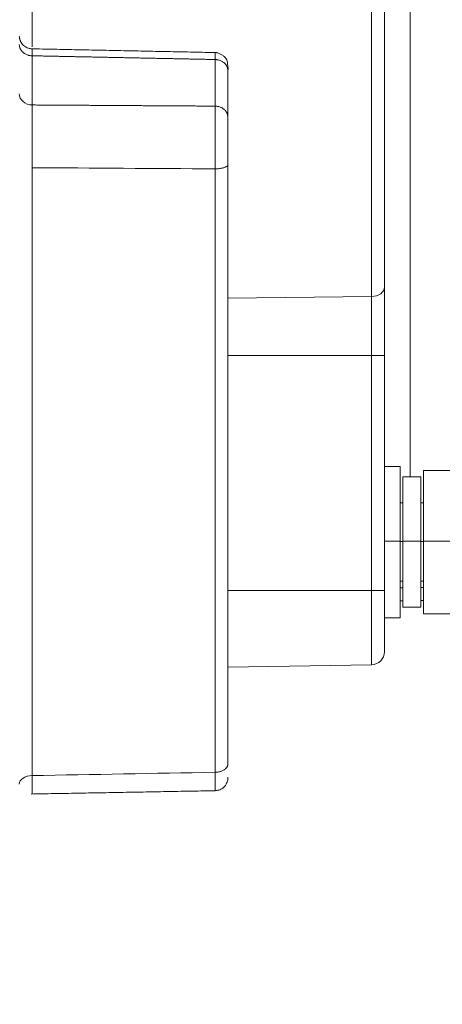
# Model space of a CAD drawing. Header units: millimetres. Extents: x 5437 to 18441, y -4466 to 3128.
# Tile 426 of 497: x 13771 to 13787, y 762 to 800. Entities that reach past the tile are written whole.
import ezdxf

# ---------------------------------------------------------------- set-up
doc = ezdxf.new("R2010")
doc.units = ezdxf.units.MM
doc.layers.add('1', color=7, linetype='Continuous', true_color=0xffffff)
doc.dimstyles.get("Standard").update_dxf_attribs({"dimtxt": 0.18, "dimasz": 0.18, "dimexe": 0.18, "dimexo": 0.0625, "dimgap": 0.09, "dimtad": 0, "dimtih": 1, "dimtoh": 1, "dimdec": 4, "dimzin": 0, "dimdsep": 46, "dimtxsty": 'Standard', "dimcen": 0.09, "dimadec": 0, "dimazin": 0, "dimtfac": 1, "dimtdec": 4, "dimtofl": 0, "dimtmove": 0, "dimatfit": 3, "dimfxl": 1, "dimtolj": 1, "dimtzin": 0, "dimarcsym": 0})

# ---------------------------------------------------------------- blocks, each defined once
blk = doc.blocks.new('*D2')
at = {"color": 0, "lineweight": -2, "transparency": 16777216}
for p, q in [((13342.585, 254.075), (13342.585, 1268.862)), ((13822.085, 1032.127), (13822.085, 1268.862))]:
    blk.add_line(p, q, dxfattribs=at)
at = {"color": 0, "lineweight": 0, "transparency": 16777216}
for p, q in [((13422.585, 1268.682), (13482.245, 1268.682)), ((13742.085, 1268.682), (13682.425, 1268.682))]:
    blk.add_line(p, q, dxfattribs=at)
at = {"color": 0, "lineweight": 20, "transparency": 16777216}
for points in [[(13422.585, 1282.015), (13422.585, 1255.349), (13342.585, 1268.682)], [(13742.085, 1282.015), (13742.085, 1255.349), (13822.085, 1268.682)]]:
    blk.add_solid(points, dxfattribs=at)
at = {"layer": 'Defpoints', "color": 0, "lineweight": 20, "transparency": 16777216}
for p in [(13822.085, 1268.682), (13822.085, 1032.064), (13342.585, 254.013)]:
    blk.add_point(p, dxfattribs=at)
at = {"color": 0, "lineweight": 20, "transparency": 16777216, "insert": (13582.335, 1268.682), "char_height": 80, "attachment_point": 5}
blk.add_mtext('\\A1;480', dxfattribs=at)
blk = doc.blocks.new('*D3')
at = {"color": 0, "lineweight": -2, "transparency": 16777216}
for p, q in [((13674.147, 1169.564), (14135.36, 1169.564)), ((13833.147, -580.436), (14135.36, -580.436))]:
    blk.add_line(p, q, dxfattribs=at)
at = {"color": 0, "lineweight": 0, "transparency": 16777216}
for p, q in [((14135.18, 1089.564), (14135.18, 421.321)), ((14135.18, -500.436), (14135.18, 167.808))]:
    blk.add_line(p, q, dxfattribs=at)
at = {"color": 0, "lineweight": 20, "transparency": 16777216}
for points in [[(14121.847, 1089.564), (14148.514, 1089.564), (14135.18, 1169.564)], [(14121.847, -500.436), (14148.514, -500.436), (14135.18, -580.436)]]:
    blk.add_solid(points, dxfattribs=at)
at = {"layer": 'Defpoints', "color": 0, "lineweight": 20, "transparency": 16777216}
for p in [(13674.085, 1169.564), (13833.085, -580.436), (14135.18, -580.436)]:
    blk.add_point(p, dxfattribs=at)
at = {"color": 0, "lineweight": 20, "transparency": 16777216, "insert": (14135.18, 294.564), "char_height": 80, "attachment_point": 5, "rotation": 270}
blk.add_mtext('\\A1;1750', dxfattribs=at)

msp = doc.modelspace()

# ---------------------------------------------------------------- linework, layer by layer
at = {"layer": '1', "color": 0, "lineweight": 20}
for p, q in [((13771.07604, 819.56434), (13771.07604, 798.91774)), ((13784.09349, 789.33913), (13784.09349, 819.56434)), ((13784.58476, 819.56434), (13784.58476, 789.69803)), ((13785.56731, 819.56434), (13785.56731, 782.41821)), ((13771.07778, 798.57233), (13771.07778, 796.6851)), ((13778.09174, 796.64115), (13778.09174, 798.42828)), ((13778.58476, 797.99531), (13778.58476, 796.20818)), ((13778.58476, 794.40276), (13778.58476, 771.411)), ((13771.07778, 794.27997), (13771.07778, 770.96049)), ((13778.09174, 771.08789), (13778.09174, 794.23392)), ((13778.58489, 789.27004), (13784.09349, 789.33906)), ((13784.09349, 787.07876), (13784.09349, 789.33913)), ((13784.09349, 787.07876), (13778.58489, 787.07883)), ((13784.09349, 778.06434), (13784.09349, 787.07876)), ((13784.09349, 787.07876), (13784.58476, 787.07876)), ((13784.58476, 787.07876), (13784.58476, 778.06434)), ((13785.18476, 782.81809), (13784.58476, 782.81809)), ((13785.18476, 782.81809), (13785.18476, 779.95623)), ((13786.08476, 782.66809), (13786.08476, 779.95426)), ((13787.67196, 782.66809), (13786.08476, 782.66809)), ((13785.28476, 782.41809), (13785.28476, 779.95097)), ((13785.98476, 782.41809), (13785.28476, 782.41809)), ((13785.98476, 782.41809), (13785.98476, 779.95097)), ((13785.28476, 781.41809), (13785.18476, 781.41809)), ((13786.08476, 781.41809), (13785.98476, 781.41809)), ((13785.18476, 779.95623), (13784.58476, 779.95623)), ((13785.18476, 777.01809), (13785.18476, 779.95623)), ((13785.28476, 779.93782), (13785.18476, 779.93782)), ((13785.98476, 779.95097), (13785.28476, 779.95097)), ((13785.28476, 777.41809), (13785.28476, 779.95097)), ((13785.98476, 777.41809), (13785.98476, 779.95097)), ((13785.98476, 779.93782), (13786.08476, 779.93782)), ((13786.08476, 779.95426), (13787.67196, 779.95426)), ((13786.08476, 777.16809), (13786.08476, 779.95426)), ((13778.58489, 778.06419), (13784.09349, 778.06434)), ((13784.09349, 778.06434), (13784.58476, 778.06434)), ((13784.09349, 775.21286), (13784.09349, 778.06434)), ((13784.58476, 778.06434), (13784.58476, 775.71278)), ((13785.18476, 778.41809), (13785.28476, 778.41809)), ((13785.28475, 778.16214), (13785.18476, 778.16214)), ((13785.98476, 778.41809), (13786.08476, 778.41809)), ((13785.28476, 777.41809), (13785.98476, 777.41809)), ((13784.58476, 777.01809), (13785.18476, 777.01809)), ((13786.08476, 777.16809), (13787.67196, 777.16809)), ((13784.09349, 775.21286), (13778.58489, 775.1167))]:
    msp.add_line(p, q, dxfattribs=at)
msp.add_arc((13784.08476, 775.71278), 0.5, 271, 0, dxfattribs=at)
for centre, ratio, start_param, end_param in [((13771.08476, 797.11807), 0.8660254, 0, 1.55683369), ((13784.08476, 789.69803), 0.71791323, 1.58824962, 3.14159265), ((13771.08476, 770.63695), 0.64714684, 4.72635161, 6.28318531)]:
    msp.add_ellipse(centre, major_axis=(-0.5, 0), ratio=ratio, start_param=start_param, end_param=end_param, dxfattribs=at)
for points, degree, knots in [([(13771.07449, 798.83955), (13771.0248, 798.84088), (13770.92255, 798.85747), (13770.79717, 798.92314), (13770.71067, 799.00305), (13770.66333, 799.06666), (13770.63376, 799.12157), (13770.61619, 799.16291), (13770.60305, 799.20334), (13770.59415, 799.2405), (13770.58872, 799.27245), (13770.58459, 799.30904), (13770.58468, 799.31676), (13770.58475, 799.31655)], 3, [0, 0, 0, 0, 0.13909297, 0.30256008, 0.39540083, 0.48719239, 0.53114837, 0.57439926, 0.61922005, 0.66940676, 0.7294975, 0.80387466, 1, 1, 1, 1]), ([(13771.07864, 798.84027), (13771.07889, 798.8405), (13771.07905, 798.83669), (13771.07925, 798.82129), (13771.07928, 798.80941), (13771.07922, 798.77848), (13771.07913, 798.75943), (13771.07887, 798.7152), (13771.07869, 798.69002), (13771.07828, 798.63466), (13771.07804, 798.60447), (13771.07778, 798.57233)], 3, [0, 0, 0, 0, 0.19393315, 0.19393315, 0.39544986, 0.39544986, 0.59696657, 0.59696657, 0.79848329, 0.79848329, 1, 1, 1, 1]), ([(13778.09174, 798.42828), (13778.09233, 798.46039), (13778.0929, 798.49055), (13778.09397, 798.54586), (13778.09448, 798.57102), (13778.0954, 798.61522), (13778.09582, 798.63426), (13778.09654, 798.66519), (13778.09684, 798.67707), (13778.09724, 798.69081), (13778.09737, 798.69443), (13778.09746, 798.69566)], 3, [0, 0, 0, 0, 0.21057569, 0.21057569, 0.42115138, 0.42115138, 0.63172706, 0.63172706, 0.84230275, 0.84230275, 1, 1, 1, 1]), ([(13778.58476, 797.99531), (13778.5952, 798.11777), (13778.56572, 798.31881), (13778.53473, 798.44301), (13778.44266, 798.54289), (13778.4006, 798.57952), (13778.35366, 798.61293), (13778.28535, 798.65212), (13778.19641, 798.68532), (13778.12888, 798.69525), (13778.09502, 798.69535)], 3, [0, 0, 0, 0, 0.38181682, 0.66379558, 0.7092047, 0.74891735, 0.7866576, 0.82531653, 0.90943752, 1, 1, 1, 1]), ([(13771.07778, 796.6851), (13771.07776, 796.68148), (13771.07772, 796.67424), (13771.07766, 796.66309), (13771.0776, 796.65172), (13771.07755, 796.6401), (13771.0775, 796.62824), (13771.07746, 796.61613), (13771.07741, 796.60377), (13771.07737, 796.59117), (13771.07733, 796.57833), (13771.07729, 796.56524), (13771.07726, 796.5519), (13771.07722, 796.53832), (13771.07719, 796.52449), (13771.07716, 796.51042), (13771.07714, 796.4961), (13771.07711, 796.48155), (13771.07709, 796.46675), (13771.07707, 796.4517), (13771.07705, 796.43642), (13771.07703, 796.4209), (13771.07701, 796.40514), (13771.07699, 796.38915), (13771.07698, 796.37292), (13771.07697, 796.35645), (13771.07696, 796.33976), (13771.07694, 796.32283), (13771.07694, 796.30568), (13771.07693, 796.2883), (13771.07692, 796.2707), (13771.07691, 796.25288), (13771.07691, 796.23483), (13771.0769, 796.21657), (13771.0769, 796.1981), (13771.07689, 796.17942), (13771.07689, 796.16053), (13771.07689, 796.14143), (13771.07689, 796.12213), (13771.07689, 796.10263), (13771.07689, 796.08294), (13771.07688, 796.06305), (13771.07688, 796.04298), (13771.07688, 796.02272), (13771.07688, 796.00228), (13771.07689, 795.98166), (13771.07689, 795.96087), (13771.07689, 795.93991), (13771.07689, 795.91879), (13771.07689, 795.8975), (13771.07689, 795.87606), (13771.07689, 795.85446), (13771.07689, 795.83272), (13771.07689, 795.81083), (13771.07689, 795.7888), (13771.07689, 795.76664), (13771.07689, 795.74435), (13771.07689, 795.72194), (13771.07689, 795.6994), (13771.07689, 795.67675), (13771.07689, 795.65399), (13771.07689, 795.63113), (13771.07689, 795.60817), (13771.07689, 795.58511), (13771.07689, 795.56196), (13771.07689, 795.53873), (13771.07689, 795.51542), (13771.07689, 795.49203), (13771.07689, 795.46858), (13771.07689, 795.44506), (13771.07689, 795.42149), (13771.07689, 795.39786), (13771.07689, 795.37419), (13771.07689, 795.35047), (13771.07689, 795.32672), (13771.07689, 795.30294), (13771.07689, 795.27913), (13771.07688, 795.2553), (13771.07688, 795.23146), (13771.07688, 795.20761), (13771.07688, 795.18375), (13771.07689, 795.15989), (13771.07689, 795.13604), (13771.07689, 795.1122), (13771.07689, 795.08838), (13771.07689, 795.06457), (13771.07689, 795.0408), (13771.0769, 795.01705), (13771.0769, 794.99334), (13771.07691, 794.96968), (13771.07691, 794.94606), (13771.07692, 794.92249), (13771.07693, 794.89897), (13771.07694, 794.87552), (13771.07694, 794.85213), (13771.07696, 794.82881), (13771.07697, 794.80557), (13771.07698, 794.7824), (13771.07699, 794.75931), (13771.07701, 794.73632), (13771.07703, 794.71341), (13771.07705, 794.6906), (13771.07707, 794.66789), (13771.07709, 794.64528), (13771.07711, 794.62277), (13771.07714, 794.60038), (13771.07716, 794.5781), (13771.07719, 794.55594), (13771.07722, 794.5339), (13771.07726, 794.51199), (13771.07729, 794.4902), (13771.07733, 794.46854), (13771.07737, 794.44702), (13771.07741, 794.42563), (13771.07746, 794.40438), (13771.0775, 794.38328), (13771.07755, 794.36232), (13771.0776, 794.34151), (13771.07766, 794.32085), (13771.07772, 794.30033), (13771.07776, 794.28675), (13771.07778, 794.27997)], 3, [0, 0, 0, 0, 0.00775826, 0.01554642, 0.02336418, 0.03121125, 0.03908733, 0.0469921, 0.05492525, 0.06288644, 0.07087533, 0.07889157, 0.08693481, 0.09500467, 0.10310078, 0.11122276, 0.1193702, 0.12754271, 0.13573986, 0.14396124, 0.15220642, 0.16047495, 0.16876639, 0.17708028, 0.18541616, 0.19377354, 0.20215196, 0.21055091, 0.2189699, 0.22740843, 0.23586597, 0.24434201, 0.25283602, 0.26134746, 0.26987579, 0.27842046, 0.2869809, 0.29555657, 0.30414688, 0.31275126, 0.32136912, 0.32999989, 0.33864297, 0.34729776, 0.35596365, 0.36464003, 0.3733263, 0.38202184, 0.39072602, 0.39943823, 0.40815782, 0.41688418, 0.42561666, 0.43435463, 0.44309744, 0.45184447, 0.46059505, 0.46934855, 0.47810432, 0.48686172, 0.49562008, 0.50437878, 0.51313714, 0.52189454, 0.53065031, 0.53940382, 0.5481544, 0.55690143, 0.56564425, 0.57438222, 0.58311471, 0.59184107, 0.60056067, 0.60927289, 0.61797708, 0.62667262, 0.6353589, 0.6440353, 0.6527012, 0.661356, 0.66999909, 0.67862987, 0.68724775, 0.69585215, 0.70444247, 0.71301815, 0.72157862, 0.7301233, 0.73865164, 0.7471631, 0.75565713, 0.76413319, 0.77259075, 0.7810293, 0.78944831, 0.79784729, 0.80622573, 0.81458313, 0.82291903, 0.83123295, 0.83952442, 0.84779297, 0.85603818, 0.86425958, 0.87245677, 0.8806293, 0.88877677, 0.89689877, 0.90499492, 0.91306481, 0.92110808, 0.92912435, 0.93711328, 0.9450745, 0.95300768, 0.96091249, 0.9687886, 0.97663571, 0.98445351, 0.9922417, 1, 1, 1, 1]), ([(13778.58476, 796.20818), (13778.58476, 796.11847), (13778.58476, 796.0053), (13778.58476, 795.87274), (13778.58476, 795.57289), (13778.58476, 795.22633), (13778.58476, 795.04323), (13778.58476, 794.80339), (13778.58476, 794.57023), (13778.58476, 794.51347), (13778.58476, 794.45767), (13778.58476, 794.40276)], 5, [0, 0, 0, 0, 0, 0, 0.43036304, 0.43036304, 0.43036304, 0.8605009, 0.8605009, 0.8605009, 1, 1, 1, 1, 1, 1]), ([(13784.58476, 789.69803), (13784.58476, 789.43747), (13784.58476, 789.14245), (13784.58476, 788.81866), (13784.58476, 788.27965), (13784.58476, 787.70742), (13784.58476, 787.49883), (13784.58476, 787.2888), (13784.58476, 787.07876)], 5, [0, 0, 0, 0, 0, 0, 0.64055427, 0.64055427, 0.64055427, 1, 1, 1, 1, 1, 1]), ([(13771.07778, 770.96049), (13771.07776, 770.95502), (13771.07772, 770.94406), (13771.07766, 770.92779), (13771.0776, 770.9116), (13771.07755, 770.89551), (13771.0775, 770.87952), (13771.07746, 770.86364), (13771.07741, 770.84788), (13771.07737, 770.83223), (13771.07733, 770.8167), (13771.07729, 770.80129), (13771.07726, 770.78602), (13771.07722, 770.77088), (13771.07719, 770.75588), (13771.07716, 770.74102), (13771.07714, 770.72631), (13771.07711, 770.71175), (13771.07709, 770.69735), (13771.07707, 770.6831), (13771.07705, 770.66903), (13771.07703, 770.65512), (13771.07701, 770.64138), (13771.07699, 770.62783), (13771.07698, 770.61445), (13771.07697, 770.60127), (13771.07696, 770.58827), (13771.07694, 770.57547), (13771.07694, 770.56287), (13771.07693, 770.55047), (13771.07692, 770.53828), (13771.07691, 770.5263), (13771.07691, 770.51454), (13771.0769, 770.50299), (13771.0769, 770.49167), (13771.07689, 770.48058), (13771.07689, 770.46972), (13771.07689, 770.45909), (13771.07689, 770.4487), (13771.07689, 770.43855), (13771.07689, 770.42864), (13771.07688, 770.41898), (13771.07688, 770.40958), (13771.07688, 770.40043), (13771.07688, 770.39153), (13771.07689, 770.3829), (13771.07689, 770.37453), (13771.07689, 770.36642), (13771.07689, 770.35859), (13771.07689, 770.35102), (13771.07689, 770.34373), (13771.07689, 770.33671), (13771.07689, 770.32997), (13771.07689, 770.32351), (13771.07689, 770.31734), (13771.07689, 770.31144), (13771.07689, 770.30583), (13771.07689, 770.30051), (13771.07689, 770.29548), (13771.07689, 770.29074), (13771.07689, 770.28628), (13771.07689, 770.28212), (13771.07689, 770.27825), (13771.07689, 770.27468), (13771.07689, 770.2714), (13771.07689, 770.26841), (13771.07689, 770.26572), (13771.07689, 770.26333), (13771.07689, 770.26123), (13771.07689, 770.25942), (13771.07689, 770.25791), (13771.07689, 770.2567), (13771.07689, 770.25578), (13771.07689, 770.25516), (13771.07689, 770.25483), (13771.07689, 770.25479), (13771.07689, 770.25504), (13771.07688, 770.25559), (13771.07688, 770.25642), (13771.07688, 770.25755), (13771.07688, 770.25896), (13771.07689, 770.26065), (13771.07689, 770.26263), (13771.07689, 770.2649), (13771.07689, 770.26744), (13771.07689, 770.27026), (13771.07689, 770.27336), (13771.0769, 770.27673), (13771.0769, 770.28038), (13771.07691, 770.28429), (13771.07691, 770.28847), (13771.07692, 770.29292), (13771.07693, 770.29762), (13771.07694, 770.30259), (13771.07694, 770.30781), (13771.07696, 770.31329), (13771.07697, 770.31902), (13771.07698, 770.32499), (13771.07699, 770.33121), (13771.07701, 770.33767), (13771.07703, 770.34437), (13771.07705, 770.3513), (13771.07707, 770.35846), (13771.07709, 770.36585), (13771.07711, 770.37347), (13771.07714, 770.3813), (13771.07716, 770.38935), (13771.07719, 770.39762), (13771.07722, 770.40609), (13771.07726, 770.41477), (13771.07729, 770.42365), (13771.07733, 770.43273), (13771.07737, 770.44201), (13771.07741, 770.45147), (13771.07746, 770.46112), (13771.0775, 770.47096), (13771.07755, 770.48097), (13771.0776, 770.49116), (13771.07766, 770.50152), (13771.07772, 770.51203), (13771.07776, 770.5192), (13771.07778, 770.52277)], 3, [0, 0, 0, 0, 0.0077583, 0.01554649, 0.02336429, 0.03121139, 0.03908751, 0.04699231, 0.05492549, 0.06288672, 0.07087564, 0.07889191, 0.08693518, 0.09500508, 0.10310122, 0.11122322, 0.11937069, 0.12754322, 0.1357404, 0.14396181, 0.15220701, 0.16047557, 0.16876704, 0.17708095, 0.18541685, 0.19377426, 0.2021527, 0.21055167, 0.21897068, 0.22740923, 0.23586679, 0.24434285, 0.25283688, 0.26134834, 0.26987668, 0.27842136, 0.28698183, 0.29555751, 0.30414783, 0.31275223, 0.32137011, 0.33000089, 0.33864398, 0.34729877, 0.35596468, 0.36464107, 0.37332735, 0.3820229, 0.39072709, 0.3994393, 0.4081589, 0.41688526, 0.42561775, 0.43435572, 0.44309855, 0.45184557, 0.46059616, 0.46934966, 0.47810544, 0.48686283, 0.4956212, 0.50437989, 0.51313826, 0.52189565, 0.53065142, 0.53940493, 0.54815551, 0.55690253, 0.56564535, 0.57438332, 0.5831158, 0.59184215, 0.60056175, 0.60927395, 0.61797813, 0.62667367, 0.63535994, 0.64403633, 0.65270222, 0.66135701, 0.67000008, 0.67863085, 0.68724872, 0.6958531, 0.70444341, 0.71301908, 0.72157952, 0.73012419, 0.73865252, 0.74716396, 0.75565797, 0.76413401, 0.77259156, 0.78103008, 0.78944907, 0.79784803, 0.80622644, 0.81458383, 0.82291971, 0.8312336, 0.83952504, 0.84779357, 0.85603875, 0.86426013, 0.87245728, 0.88062979, 0.88877723, 0.89689921, 0.90499532, 0.91306518, 0.92110842, 0.92912467, 0.93711356, 0.94507475, 0.9530079, 0.96091267, 0.96878875, 0.97663582, 0.98445358, 0.99224174, 1, 1, 1, 1]), ([(13778.0937, 770.3827), (13778.14266, 770.38376), (13778.21594, 770.39569), (13778.31549, 770.43624), (13778.41887, 770.50124), (13778.49907, 770.59165), (13778.54719, 770.69097), (13778.56534, 770.74547), (13778.5746, 770.78254), (13778.58052, 770.81652), (13778.58499, 770.85871), (13778.58462, 770.88634), (13778.58488, 770.89854), (13778.58476, 770.9013)], 3, [0, 0, 0, 0, 0.15888578, 0.24768469, 0.34771166, 0.57013427, 0.67143509, 0.71627598, 0.7575609, 0.79707464, 0.83798443, 0.93914636, 1, 1, 1, 1])]:
    msp.add_open_spline(points, degree=degree, knots=knots, dxfattribs=at)
for points, weights in [([(13771.07778, 798.57233), (13770.58476, 798.5783), (13770.58476, 799.00531)], [1, 0.712026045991, 1]), ([(13778.58476, 797.99531), (13778.58476, 798.42232), (13778.09174, 798.42828)], [1, 0.712026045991, 1]), ([(13778.09174, 794.23392), (13778.11121, 795.80591), (13778.09174, 796.64115)], [1, 0.767568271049, 1]), ([(13778.58476, 796.20818), (13778.58476, 796.63519), (13778.09174, 796.64115)], [1, 0.712026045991, 1]), ([(13778.58476, 794.40276), (13778.58476, 794.23625), (13778.09174, 794.23392)], [1, 0.712026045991, 1]), ([(13778.58476, 771.411), (13778.58476, 771.09234), (13778.09174, 771.08789)], [1, 0.712026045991, 1]), ([(13778.09174, 770.64847), (13778.11121, 769.8137), (13778.09174, 771.08789)], [1, 0.76756827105, 1])]:
    msp.add_rational_spline(points, weights, degree=2, dxfattribs=at)
for points, degree in [([(13778.14674, 798.69466), (13771.0285, 798.84085)], 1), ([(13778.09174, 798.42828), (13776.68895, 798.45708), (13775.28616, 798.48589), (13773.88336, 798.5147), (13772.48057, 798.54351), (13771.07778, 798.57233)], 5), ([(13771.07778, 796.6851), (13772.48057, 796.6763), (13773.88337, 796.66751), (13775.28616, 796.65872), (13776.68895, 796.64994), (13778.09174, 796.64115)], 5), ([(13778.09174, 794.23392), (13775.75376, 794.24926), (13773.41577, 794.26461), (13771.07778, 794.27997)], 3), ([(13785.98477, 778.17013), (13786.00477, 778.17051), (13786.02477, 778.17089), (13786.04477, 778.17128), (13786.06478, 778.17166), (13786.08478, 778.17204)], 5), ([(13785.98471, 777.67507), (13786.08473, 777.67698)], 1), ([(13786.08475, 777.67422), (13786.05141, 777.67358), (13786.01807, 777.67294), (13785.98474, 777.6723)], 3), ([(13785.28477, 777.6589), (13785.25145, 777.65826), (13785.21812, 777.65762), (13785.1848, 777.65698)], 3), ([(13785.18481, 777.65977), (13785.28477, 777.66168)], 1), ([(13771.07778, 770.96049), (13773.41577, 771.00295), (13775.75376, 771.04541), (13778.09174, 771.08789)], 3), ([(13771.03421, 770.25406), (13778.09965, 770.38067)], 1)]:
    msp.add_open_spline(points, degree=degree, dxfattribs=at)

# ---------------------------------------------------------------- dimensions: what is measured, and where the dimension line sits
at = {"color": 0, "lineweight": 20}
dim = msp.add_linear_dim(base=(13822.0847614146, 1268.6818655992), p1=(13342.5847614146, 254.0126467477), p2=(13822.0847614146, 1032.0643367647), dimstyle='Standard', override={"dimtxt": 80, "dimasz": 80, "dimdec": 0, "dimlwd": 0}, dxfattribs=at)
dim.commit()
dim.dimension.update_dxf_attribs({"geometry": '*D2', "text_midpoint": (13582.3347614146, 1268.6818655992)})
dim = msp.add_linear_dim(base=(14135.18029, -580.43566), p1=(13674.08476, 1169.56434), p2=(13833.08476, -580.43566), angle=90, dimstyle='Standard', override={"dimtxt": 80, "dimasz": 80, "dimdec": 0, "dimlwd": 0}, dxfattribs=at)
dim.commit()
dim.dimension.update_dxf_attribs({"geometry": '*D3', "text_midpoint": (14135.18029, 294.56434), "text_rotation": 270})

doc.saveas('drawing.dxf')
